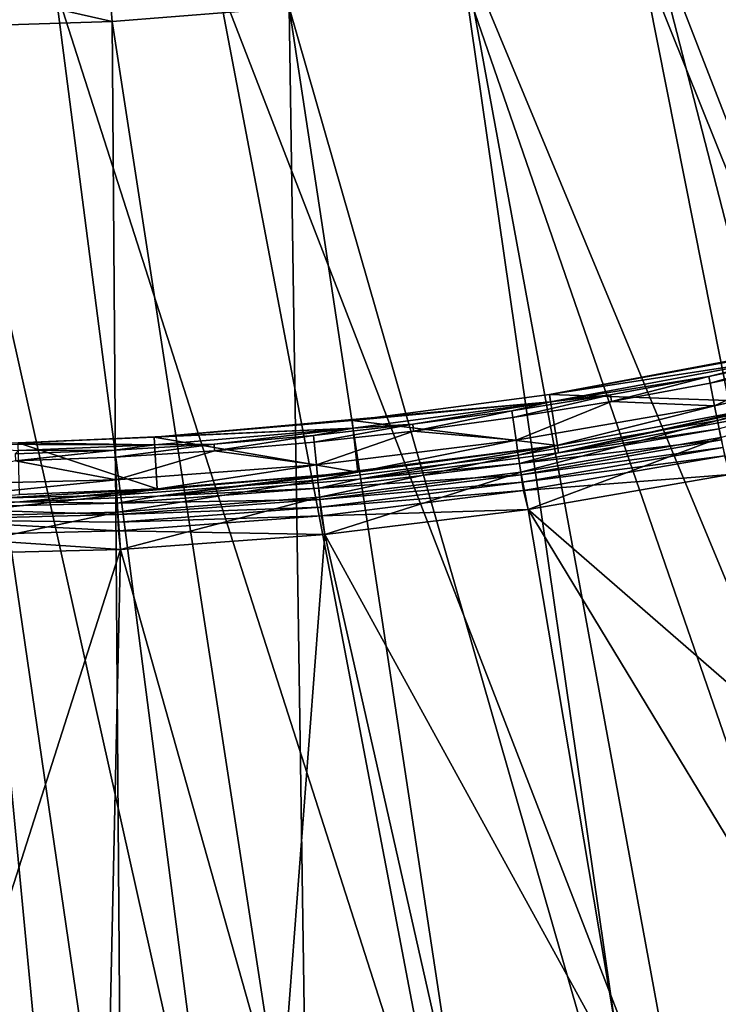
# Model space of a CAD drawing. Header units: metres. Extents: x -901 to 901, y -486 to 401.
# Tile 260 of 366: x 704 to 731, y -379 to -341. Entities that reach past the tile are written whole.
import ezdxf

# ---------------------------------------------------------------- set-up
doc = ezdxf.new("R2010")
doc.units = ezdxf.units.M

msp = doc.modelspace()

# ---------------------------------------------------------------- linework, layer by layer
at = {"layer": 'top'}
for points in [[(733.391418, -353.904877, -625), (724.562439, -355.558289, -625), (738.310303, -353.056793, -621.651367)], [(738.310303, -353.056793, -621.651367), (724.562439, -355.558289, -625), (733.453613, -354.191162, -621.651367)], [(733.817688, -355.86673, -625), (724.562439, -355.558289, -625), (733.391418, -353.904877, -625)], [(733.453613, -354.191162, -621.651367), (730.743225, -354.867859, -620.924011), (734.540466, -354.065521, -620.924011)], [(734.540466, -354.065521, -620.924011), (730.743225, -354.867859, -620.924011), (730.7948, -355.12738, -620.230835)], [(734.540466, -354.065521, -620.924011), (730.7948, -355.12738, -620.230835), (734.598328, -354.3237, -620.230835)], [(724.562439, -355.558289, -625), (724.608337, -355.847656, -621.651367), (733.453613, -354.191162, -621.651367)], [(733.453613, -354.191162, -621.651367), (724.608337, -355.847656, -621.651367), (730.743225, -354.867859, -620.924011)], [(734.598328, -354.3237, -620.230835), (730.7948, -355.12738, -620.230835), (730.967102, -355.995453, -619.050903)], [(730.967102, -355.995453, -619.050903), (731.081909, -356.573914, -618.603455), (738.597412, -354.286163, -619.050903)], [(730.967102, -355.995453, -619.050903), (738.597412, -354.286163, -619.050903), (734.598328, -354.3237, -620.230835)], [(731.081909, -356.573914, -618.603455), (738.74054, -354.858307, -618.603455), (738.597412, -354.286163, -619.050903)], [(724.608337, -355.847656, -621.651367), (726.929565, -355.577484, -620.924011), (730.743225, -354.867859, -620.924011)], [(733.817688, -355.86673, -625), (738.726807, -354.720093, -625), (724.92041, -357.81543, -621.825684)], [(724.92041, -357.81543, -621.825684), (738.726807, -354.720093, -625), (733.876648, -356.138123, -621.825684)], [(730.743225, -354.867859, -620.924011), (726.929565, -355.577484, -620.924011), (726.97467, -355.838196, -620.230835)], [(730.743225, -354.867859, -620.924011), (726.97467, -355.838196, -620.230835), (730.7948, -355.12738, -620.230835)], [(731.210938, -357.223938, -618.271973), (738.74054, -354.858307, -618.603455), (731.081909, -356.573914, -618.603455)], [(730.7948, -355.12738, -620.230835), (726.97467, -355.838196, -620.230835), (730.967102, -355.995453, -619.050903)], [(724.562439, -355.558289, -625), (716.918945, -356.574097, -625), (724.608337, -355.847656, -621.651367)], [(724.876892, -357.541168, -625), (716.918945, -356.574097, -625), (724.562439, -355.558289, -625)], [(724.608337, -355.847656, -621.651367), (723.102051, -356.193939, -620.924011), (726.929565, -355.577484, -620.924011)], [(723.102051, -356.193939, -620.924011), (723.140747, -356.455688, -620.230835), (726.929565, -355.577484, -620.924011)], [(726.929565, -355.577484, -620.924011), (723.140747, -356.455688, -620.230835), (726.97467, -355.838196, -620.230835)], [(733.817688, -355.86673, -625), (724.876892, -357.541168, -625), (724.562439, -355.558289, -625)], [(716.918945, -356.574097, -625), (709.234863, -357.214539, -625), (724.608337, -355.847656, -621.651367)], [(724.608337, -355.847656, -621.651367), (709.234863, -357.214539, -625), (716.9505, -356.865356, -621.651367)], [(719.263489, -356.716766, -620.924011), (724.608337, -355.847656, -621.651367), (716.9505, -356.865356, -621.651367)], [(723.102051, -356.193939, -620.924011), (724.608337, -355.847656, -621.651367), (719.263489, -356.716766, -620.924011)], [(726.97467, -355.838196, -620.230835), (723.140747, -356.455688, -620.230835), (723.270264, -357.331177, -619.050903)], [(730.967102, -355.995453, -619.050903), (726.97467, -355.838196, -620.230835), (723.270264, -357.331177, -619.050903)], [(723.270264, -357.331177, -619.050903), (723.356567, -357.914612, -618.603455), (730.967102, -355.995453, -619.050903)], [(723.356567, -357.914612, -618.603455), (731.081909, -356.573914, -618.603455), (730.967102, -355.995453, -619.050903)], [(724.876892, -357.541168, -625), (733.817688, -355.86673, -625), (724.92041, -357.81543, -621.825684)], [(719.295776, -356.979401, -620.230835), (723.102051, -356.193939, -620.924011), (719.263489, -356.716766, -620.924011)], [(723.140747, -356.455688, -620.230835), (723.102051, -356.193939, -620.924011), (719.295776, -356.979401, -620.230835)], [(724.92041, -357.81543, -621.825684), (733.876648, -356.138123, -621.825684), (731.143982, -356.886566, -621.115417)], [(717.134949, -358.570068, -625), (709.234863, -357.214539, -625), (716.918945, -356.574097, -625)], [(716.9505, -356.865356, -621.651367), (715.416565, -357.145569, -620.924011), (719.263489, -356.716766, -620.924011)], [(715.416565, -357.145569, -620.924011), (715.442444, -357.408905, -620.230835), (719.263489, -356.716766, -620.924011)], [(719.263489, -356.716766, -620.924011), (715.442444, -357.408905, -620.230835), (719.295776, -356.979401, -620.230835)], [(724.876892, -357.541168, -625), (717.134949, -358.570068, -625), (716.918945, -356.574097, -625)], [(723.270264, -357.331177, -619.050903), (723.140747, -356.455688, -620.230835), (719.295776, -356.979401, -620.230835)], [(731.081909, -356.573914, -618.603455), (723.356567, -357.914612, -618.603455), (723.453491, -358.57016, -618.271973)], [(723.453491, -358.57016, -618.271973), (731.210938, -357.223938, -618.271973), (731.081909, -356.573914, -618.603455)], [(709.234863, -357.214539, -625), (703.970642, -357.435486, -625), (716.9505, -356.865356, -621.651367)], [(716.9505, -356.865356, -621.651367), (703.970642, -357.435486, -625), (709.251953, -357.507019, -621.651367)], [(709.251953, -357.507019, -621.651367), (711.564087, -357.479858, -620.924011), (716.9505, -356.865356, -621.651367)], [(711.564087, -357.479858, -620.924011), (715.416565, -357.145569, -620.924011), (716.9505, -356.865356, -621.651367)], [(711.583435, -357.743744, -620.230835), (715.416565, -357.145569, -620.924011), (711.564087, -357.479858, -620.924011)], [(711.583435, -357.743744, -620.230835), (715.442444, -357.408905, -620.230835), (715.416565, -357.145569, -620.924011)], [(715.442444, -357.408905, -620.230835), (715.528809, -358.289734, -619.050903), (719.295776, -356.979401, -620.230835)], [(719.295776, -356.979401, -620.230835), (715.528809, -358.289734, -619.050903), (723.270264, -357.331177, -619.050903)], [(724.92041, -357.81543, -621.825684), (731.143982, -356.886566, -621.115417), (723.403198, -358.229919, -621.115417)], [(723.403198, -358.229919, -621.115417), (731.143982, -356.886566, -621.115417), (731.230164, -357.320587, -620.525452)], [(703.970642, -357.435486, -625), (700, -357.485535, -625), (709.251953, -357.507019, -621.651367)], [(709.251953, -357.507019, -621.651367), (700, -357.485535, -625), (703.978027, -357.728363, -621.651367)], [(709.351929, -359.218781, -625), (703.970642, -357.435486, -625), (709.234863, -357.214539, -625)], [(709.351929, -359.218781, -625), (704.020996, -359.442505, -625), (703.970642, -357.435486, -625)], [(703.978027, -357.728363, -621.651367), (707.708618, -357.719177, -620.924011), (709.251953, -357.507019, -621.651367)], [(707.708618, -357.719177, -620.924011), (711.564087, -357.479858, -620.924011), (709.251953, -357.507019, -621.651367)], [(707.708618, -357.719177, -620.924011), (707.721558, -357.98349, -620.230835), (711.564087, -357.479858, -620.924011)], [(707.721558, -357.98349, -620.230835), (711.583435, -357.743744, -620.230835), (711.564087, -357.479858, -620.924011)], [(717.134949, -358.570068, -625), (709.351929, -359.218781, -625), (709.234863, -357.214539, -625)], [(717.134949, -358.570068, -625), (724.876892, -357.541168, -625), (709.368103, -359.496033, -621.825684)], [(709.368103, -359.496033, -621.825684), (724.876892, -357.541168, -625), (717.164856, -358.846191, -621.825684)], [(715.528809, -358.289734, -619.050903), (715.442444, -357.408905, -620.230835), (711.583435, -357.743744, -620.230835)], [(715.528809, -358.289734, -619.050903), (715.586426, -358.876709, -618.603455), (723.270264, -357.331177, -619.050903)], [(723.270264, -357.331177, -619.050903), (715.586426, -358.876709, -618.603455), (723.356567, -357.914612, -618.603455)], [(724.876892, -357.541168, -625), (724.92041, -357.81543, -621.825684), (717.164856, -358.846191, -621.825684)], [(723.403198, -358.229919, -621.115417), (731.230164, -357.320587, -620.525452), (723.467957, -358.667664, -620.525452)], [(723.453491, -358.57016, -618.271973), (723.735596, -360.012451, -618), (731.210938, -357.223938, -618.271973)], [(723.467957, -358.667664, -620.525452), (731.230164, -357.320587, -620.525452), (731.287598, -357.609833, -620.301758)], [(723.735596, -360.012451, -618), (731.558472, -358.65506, -618), (731.210938, -357.223938, -618.271973)], [(703.853027, -357.863098, -620.924011), (707.708618, -357.719177, -620.924011), (703.978027, -357.728363, -621.651367)], [(703.853027, -357.863098, -620.924011), (703.859497, -358.127655, -620.230835), (707.708618, -357.719177, -620.924011)], [(703.859497, -358.127655, -620.230835), (707.721558, -357.98349, -620.230835), (707.708618, -357.719177, -620.924011)], [(707.764771, -358.867523, -619.050903), (711.583435, -357.743744, -620.230835), (707.721558, -357.98349, -620.230835)], [(707.764771, -358.867523, -619.050903), (715.528809, -358.289734, -619.050903), (711.583435, -357.743744, -620.230835)], [(715.586426, -358.876709, -618.603455), (715.651123, -359.536285, -618.271973), (723.356567, -357.914612, -618.603455)], [(723.356567, -357.914612, -618.603455), (715.651123, -359.536285, -618.271973), (723.453491, -358.57016, -618.271973)], [(717.164856, -358.846191, -621.825684), (724.92041, -357.81543, -621.825684), (723.403198, -358.229919, -621.115417)], [(723.467957, -358.667664, -620.525452), (731.287598, -357.609833, -620.301758), (723.511047, -358.959381, -620.301758)], [(723.511047, -358.959381, -620.301758), (731.287598, -357.609833, -620.301758), (731.352112, -357.934814, -620.135986)], [(703.859497, -358.127655, -620.230835), (700, -359.060944, -619.050903), (707.764771, -358.867523, -619.050903)], [(703.859497, -358.127655, -620.230835), (707.764771, -358.867523, -619.050903), (707.721558, -357.98349, -620.230835)], [(715.528809, -358.289734, -619.050903), (707.764771, -358.867523, -619.050903), (707.793579, -359.456665, -618.603455)], [(715.586426, -358.876709, -618.603455), (715.528809, -358.289734, -619.050903), (707.793579, -359.456665, -618.603455)], [(717.164856, -358.846191, -621.825684), (723.403198, -358.229919, -621.115417), (715.617554, -359.19397, -621.115417)], [(715.617554, -359.19397, -621.115417), (723.403198, -358.229919, -621.115417), (723.467957, -358.667664, -620.525452)], [(723.511047, -358.959381, -620.301758), (731.352112, -357.934814, -620.135986), (723.55957, -359.28717, -620.135986)], [(723.55957, -359.28717, -620.135986), (731.352112, -357.934814, -620.135986), (731.558472, -358.65506, -620)], [(709.351929, -359.218781, -625), (717.134949, -358.570068, -625), (704.027954, -359.720123, -621.825684)], [(704.027954, -359.720123, -621.825684), (717.134949, -358.570068, -625), (709.368103, -359.496033, -621.825684)], [(715.617554, -359.19397, -621.115417), (723.467957, -358.667664, -620.525452), (715.660767, -359.634369, -620.525452)], [(715.651123, -359.536285, -618.271973), (715.855591, -360.984344, -618), (723.453491, -358.57016, -618.271973)], [(715.660767, -359.634369, -620.525452), (723.467957, -358.667664, -620.525452), (723.511047, -358.959381, -620.301758)], [(723.453491, -358.57016, -618.271973), (715.855591, -360.984344, -618), (723.735596, -360.012451, -618)], [(731.558472, -358.65506, -620), (723.735596, -360.012451, -620), (723.55957, -359.28717, -620.135986)], [(731.558472, -358.65506, -620), (745.127625, -378.598724, -620), (723.735596, -360.012451, -620)], [(723.735596, -360.012451, -618), (745.127625, -378.598724, -618), (731.558472, -358.65506, -618)], [(700, -359.060944, -619.050903), (700, -359.651031, -618.60321), (707.764771, -358.867523, -619.050903)], [(707.764771, -358.867523, -619.050903), (700, -359.651031, -618.60321), (707.793579, -359.456665, -618.603455)], [(707.793579, -359.456665, -618.603455), (707.825928, -360.118622, -618.271973), (715.586426, -358.876709, -618.603455)], [(707.825928, -360.118622, -618.271973), (715.651123, -359.536285, -618.271973), (715.586426, -358.876709, -618.603455)], [(709.368103, -359.496033, -621.825684), (717.164856, -358.846191, -621.825684), (715.617554, -359.19397, -621.115417)], [(715.660767, -359.634369, -620.525452), (723.511047, -358.959381, -620.301758), (715.689514, -359.927856, -620.301758)], [(715.689514, -359.927856, -620.301758), (723.511047, -358.959381, -620.301758), (723.55957, -359.28717, -620.135986)], [(704.020996, -359.442505, -625), (709.351929, -359.218781, -625), (700, -359.770905, -621.825684)], [(700, -359.770905, -621.825684), (709.351929, -359.218781, -625), (704.027954, -359.720123, -621.825684)], [(709.368103, -359.496033, -621.825684), (715.617554, -359.19397, -621.115417), (707.809143, -359.775055, -621.115417)], [(707.809143, -359.775055, -621.115417), (715.617554, -359.19397, -621.115417), (715.660767, -359.634369, -620.525452)], [(723.55957, -359.28717, -620.135986), (715.721863, -360.257629, -620.135986), (715.689514, -359.927856, -620.301758)], [(723.735596, -360.012451, -620), (715.721863, -360.257629, -620.135986), (723.55957, -359.28717, -620.135986)], [(700, -359.651031, -618.60321), (700, -360.313538, -618.271973), (707.793579, -359.456665, -618.603455)], [(707.793579, -359.456665, -618.603455), (700, -360.313538, -618.271973), (707.825928, -360.118622, -618.271973)], [(700, -359.770905, -621.825684), (704.027954, -359.720123, -621.825684), (700, -359.969543, -621.115417)], [(704.027954, -359.720123, -621.825684), (707.809143, -359.775055, -621.115417), (700, -359.969543, -621.115417)], [(700, -359.969543, -621.115417), (707.809143, -359.775055, -621.115417), (707.83075, -360.217072, -620.525452)], [(704.027954, -359.720123, -621.825684), (709.368103, -359.496033, -621.825684), (707.809143, -359.775055, -621.115417)], [(707.809143, -359.775055, -621.115417), (715.660767, -359.634369, -620.525452), (707.83075, -360.217072, -620.525452)], [(707.825928, -360.118622, -618.271973), (707.937378, -361.568451, -618), (715.651123, -359.536285, -618.271973)], [(707.83075, -360.217072, -620.525452), (715.660767, -359.634369, -620.525452), (715.689514, -359.927856, -620.301758)], [(707.937378, -361.568451, -618), (715.855591, -360.984344, -618), (715.651123, -359.536285, -618.271973)], [(707.83075, -360.217072, -620.525452), (700, -360.412109, -620.525452), (700, -359.969543, -621.115417)], [(700, -360.313538, -618.271973), (700, -361.763306, -618), (707.825928, -360.118622, -618.271973)], [(707.825928, -360.118622, -618.271973), (700, -361.763306, -618), (707.937378, -361.568451, -618)], [(715.689514, -359.927856, -620.301758), (707.845154, -360.511627, -620.301758), (707.83075, -360.217072, -620.525452)], [(715.721863, -360.257629, -620.135986), (707.845154, -360.511627, -620.301758), (715.689514, -359.927856, -620.301758)], [(723.735596, -360.012451, -620), (715.855591, -360.984344, -620), (715.721863, -360.257629, -620.135986)], [(723.735596, -360.012451, -620), (727.468689, -382.095093, -620), (715.855591, -360.984344, -620)], [(715.855591, -360.984344, -618), (727.468689, -382.095093, -618), (723.735596, -360.012451, -618)], [(745.127625, -378.598724, -620), (736.215576, -380.588623, -620), (723.735596, -360.012451, -620)], [(723.735596, -360.012451, -620), (736.215576, -380.588623, -620), (727.468689, -382.095093, -620)], [(727.468689, -382.095093, -618), (736.215576, -380.588623, -618), (723.735596, -360.012451, -618)], [(723.735596, -360.012451, -618), (736.215576, -380.588623, -618), (745.127625, -378.598724, -618)], [(707.845154, -360.511627, -620.301758), (700, -360.412109, -620.525452), (707.83075, -360.217072, -620.525452)], [(707.861328, -360.842621, -620.135986), (700, -360.412109, -620.525452), (707.845154, -360.511627, -620.301758)], [(707.861328, -360.842621, -620.135986), (700, -361.038422, -620.135986), (700, -360.412109, -620.525452)], [(715.721863, -360.257629, -620.135986), (707.861328, -360.842621, -620.135986), (707.845154, -360.511627, -620.301758)], [(715.855591, -360.984344, -620), (707.861328, -360.842621, -620.135986), (715.721863, -360.257629, -620.135986)], [(707.937378, -361.568451, -620), (700, -361.038422, -620.135986), (707.861328, -360.842621, -620.135986)], [(715.855591, -360.984344, -620), (707.937378, -361.568451, -620), (707.861328, -360.842621, -620.135986)], [(707.937378, -361.568451, -620), (700, -361.763306, -620), (700, -361.038422, -620.135986)], [(715.855591, -360.984344, -620), (714.138367, -383.564148, -620), (707.937378, -361.568451, -620)], [(714.138367, -383.564148, -618), (715.855591, -360.984344, -618), (707.937378, -361.568451, -618)], [(715.855591, -360.984344, -620), (720.816956, -382.951569, -620), (714.138367, -383.564148, -620)], [(714.138367, -383.564148, -618), (720.816956, -382.951569, -618), (715.855591, -360.984344, -618)], [(727.468689, -382.095093, -620), (720.816956, -382.951569, -620), (715.855591, -360.984344, -620)], [(720.816956, -382.951569, -618), (727.468689, -382.095093, -618), (715.855591, -360.984344, -618)], [(700.736328, -384.054688, -620), (700, -361.763306, -620), (707.937378, -361.568451, -620)], [(707.937378, -361.568451, -618), (700, -361.763306, -618), (700.736328, -384.054688, -618)], [(707.937378, -361.568451, -620), (707.441833, -383.932007, -620), (700.736328, -384.054688, -620)], [(707.441833, -383.932007, -618), (707.937378, -361.568451, -618), (700.736328, -384.054688, -618)], [(714.138367, -383.564148, -620), (707.441833, -383.932007, -620), (707.937378, -361.568451, -620)], [(707.441833, -383.932007, -618), (714.138367, -383.564148, -618), (707.937378, -361.568451, -618)]]:
    msp.add_3dface(points, dxfattribs=at)
at = {"layer": 'top0'}
for points in [[(728.303345, -336.857208, -29.650164), (746.598083, -383.954773, -0.803848), (734.339966, -335.44632, -29.670233)], [(721.18103, -338.163605, -29.625343), (740.790527, -385.311462, -0.803848), (728.303345, -336.857208, -29.650164)], [(734.76947, -336.920441, -32.268772), (746.937378, -385.419708, -3.399924), (728.064331, -338.461823, -32.246628)], [(740.790527, -385.311462, -0.803848), (746.598083, -383.954773, -0.803848), (728.303345, -336.857208, -29.650164)], [(711.647339, -339.317474, -29.590059), (730.213135, -387.293213, -0.803848), (721.18103, -338.163605, -29.625343)], [(730.213135, -387.293213, -0.803848), (740.790527, -385.311462, -0.803848), (721.18103, -338.163605, -29.625343)], [(728.064331, -338.461823, -32.246628), (737.797119, -387.468781, -3.399924), (721.292175, -339.675354, -32.22316)], [(746.937378, -385.419708, -3.399924), (737.797119, -387.468781, -3.399924), (728.064331, -338.461823, -32.246628)], [(705.383179, -339.713257, -29.565502), (721.030396, -388.514221, -0.803848), (711.647339, -339.317474, -29.590059)], [(721.030396, -388.514221, -0.803848), (730.213135, -387.293213, -0.803848), (711.647339, -339.317474, -29.590059)], [(700.734314, -339.824097, -29.546532), (711.798828, -389.283508, -0.803848), (705.383179, -339.713257, -29.565502)], [(700.734314, -389.60788, -0.803848), (705.491638, -389.547943, -0.803848), (700.734314, -339.824097, -29.546532)], [(705.491638, -389.547943, -0.803848), (711.798828, -389.283508, -0.803848), (700.734314, -339.824097, -29.546532)], [(711.798828, -389.283508, -0.803848), (721.030396, -388.514221, -0.803848), (705.383179, -339.713257, -29.565502)], [(721.292175, -339.675354, -32.22316), (728.416321, -389.088013, -3.399924), (714.468994, -340.558014, -32.198345)], [(737.797119, -387.468781, -3.399924), (728.416321, -389.088013, -3.399924), (721.292175, -339.675354, -32.22316)], [(700.734314, -341.324097, -32.144608), (700.723999, -340.363525, -33.028919), (704.126404, -340.311676, -33.024342)], [(707.610962, -341.10791, -32.172169), (700.734314, -341.324097, -32.144608), (704.126404, -340.311676, -33.024342)], [(707.610962, -341.10791, -32.172169), (704.126404, -340.311676, -33.024342), (707.530762, -340.175537, -33.019848)], [(714.468994, -340.558014, -32.198345), (707.610962, -341.10791, -32.172169), (707.530762, -340.175537, -33.019848)], [(714.468994, -340.558014, -32.198345), (715.216675, -390.559692, -3.399924), (707.610962, -341.10791, -32.172169)], [(728.416321, -389.088013, -3.399924), (721.974243, -389.922791, -3.399924), (714.468994, -340.558014, -32.198345)], [(714.468994, -340.558014, -32.198345), (721.974243, -389.922791, -3.399924), (715.216675, -390.559692, -3.399924)], [(707.610962, -341.10791, -32.172169), (707.980774, -390.973389, -3.399924), (700.734314, -341.324097, -32.144608)], [(715.216675, -390.559692, -3.399924), (707.980774, -390.973389, -3.399924), (707.610962, -341.10791, -32.172169)], [(707.980774, -390.973389, -3.399924), (700.734314, -391.111328, -3.399924), (700.734314, -341.324097, -32.144608)]]:
    msp.add_3dface(points, dxfattribs=at)

doc.saveas('drawing.dxf')
